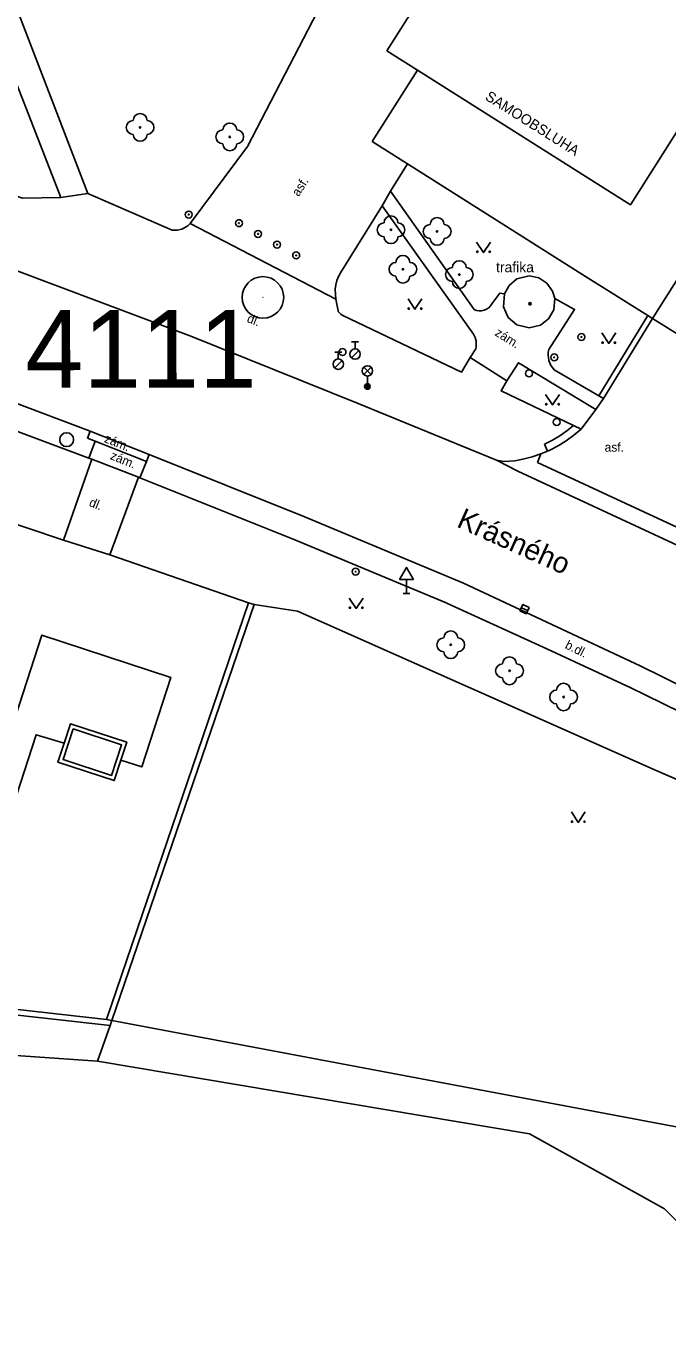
# Model space of a CAD drawing. Extents: x -598341 to -594502, y -1162301 to -1161406.
# Drawn here: x -594881.5 to -594835.2, y -1161624.2 to -1161530.4 of the extents above; entities that cross this region are included whole.
import ezdxf

# ---------------------------------------------------------------- set-up
doc = ezdxf.new("R2010")
doc.units = 0
for name, color, linetype in [('Vrstva 1', 7, 'Continuous'), ('Vrstva 10', 7, 'Continuous'), ('Vrstva 11', 7, 'Continuous'), ('Vrstva 2', 7, 'Continuous'), ('Vrstva 22', 7, 'Continuous'), ('Vrstva 25', 7, 'Continuous'), ('Vrstva 27', 7, 'Continuous'), ('Vrstva 28', 7, 'Continuous'), ('Vrstva 33', 7, 'Continuous'), ('Vrstva 34', 7, 'Continuous'), ('Vrstva 36', 7, 'Continuous'), ('Vrstva 39', 7, 'Continuous'), ('Vrstva 40', 7, 'Continuous'), ('Vrstva 41', 7, 'Continuous'), ('Vrstva 49', 7, 'Continuous'), ('Vrstva 5', 7, 'Continuous'), ('Vrstva 6', 7, 'Continuous'), ('Vrstva 7', 7, 'Continuous')]:
    doc.layers.add(name, color=color, linetype=linetype)

msp = doc.modelspace()

# ---------------------------------------------------------------- linework, layer by layer
at = {"layer": 'Vrstva 1'}
for radius in [1.5, 0.002]:
    msp.add_circle((-594864.42, -1161550.04), radius, dxfattribs=at)
at = {"layer": 'Vrstva 10'}
for points in [[(-594882.42, -1161548.02), (-594869.63, -1161552.83), (-594857.55, -1161557.7), (-594847.56, -1161561.8)], [(-594882.48, -1161557.59), (-594876.89, -1161559.7)], [(-594839.84, -1161557.35), (-594840.4, -1161558.13)], [(-594840.4, -1161558.13), (-594841.47, -1161559.55)], [(-594841.47, -1161559.55), (-594841.99, -1161559.99), (-594842.54, -1161560.39), (-594843.12, -1161560.75), (-594843.73, -1161561.07), (-594843.89, -1161561.13)], [(-594876.89, -1161559.7), (-594872.63, -1161561.39)], [(-594872.63, -1161561.39), (-594861.47, -1161565.85), (-594849.95, -1161570.68), (-594837.2, -1161576.65), (-594826.82, -1161581.77)], [(-594844.38, -1161561.33), (-594845, -1161561.56), (-594845.66, -1161561.73), (-594846.25, -1161561.83), (-594847.04, -1161561.89), (-594847.56, -1161561.8)], [(-594843.89, -1161561.13), (-594844.38, -1161561.33)]]:
    msp.add_lwpolyline(points, dxfattribs=at)
at = {"layer": 'Vrstva 11'}
for p, q in [((-594878.99, -1161542.82), (-594877.05, -1161542.53)), ((-594855.22, -1161542.36), (-594855.82, -1161543.42)), ((-594836.32, -1161551.56), (-594830.88, -1161554.98)), ((-594877.08, -1161560.2), (-594876.89, -1161559.7)), ((-594876.97, -1161561.65), (-594876.51, -1161560.42)), ((-594872.83, -1161561.88), (-594872.63, -1161561.39)), ((-594844.6, -1161561.96), (-594844.38, -1161561.33)), ((-594876.97, -1161561.65), (-594876.77, -1161561.72)), ((-594876.77, -1161561.72), (-594873.4, -1161563.03)), ((-594873.3, -1161563.07), (-594872.83, -1161561.88)), ((-594833.88, -1161566.95), (-594844.6, -1161561.96)), ((-594873.4, -1161563.03), (-594873.3, -1161563.07)), ((-594875.43, -1161602.61), (-594876.36, -1161605.19)), ((-594887.56, -1161604.4), (-594876.36, -1161605.19)), ((-594876.36, -1161605.19), (-594845.18, -1161610.42)), ((-594845.18, -1161610.42), (-594835.44, -1161615.83)), ((-594835.44, -1161615.83), (-594827.13, -1161624.23))]:
    msp.add_line(p, q, dxfattribs=at)
for points in [[(-594892.88, -1161515.52), (-594886.22, -1161524.3), (-594878.99, -1161542.82)], [(-594877.05, -1161542.53), (-594884.56, -1161523.05)], [(-594869.68, -1161544.71), (-594865.54, -1161539.14), (-594860.82, -1161530.04), (-594859.45, -1161527.51)], [(-594854, -1161540.4), (-594855.22, -1161542.36)], [(-594878.99, -1161542.82), (-594881.77, -1161542.88), (-594883.34, -1161542.35)], [(-594870.96, -1161545.18), (-594877.05, -1161542.53)], [(-594849.18, -1161550.91), (-594855.22, -1161542.36)], [(-594855.82, -1161543.42), (-594858.83, -1161548.26)], [(-594855.82, -1161543.42), (-594849.24, -1161552.7)], [(-594870.96, -1161545.18), (-594870.61, -1161545.19), (-594870.26, -1161545.11), (-594869.95, -1161544.94), (-594869.81, -1161544.84), (-594869.68, -1161544.71)], [(-594859.15, -1161550.18), (-594869.68, -1161544.71)], [(-594858.83, -1161548.26), (-594858.97, -1161548.54), (-594859.08, -1161548.83), (-594859.16, -1161549.13), (-594859.2, -1161549.44)], [(-594859.2, -1161549.44), (-594859.15, -1161550.18)], [(-594859.15, -1161550.18), (-594859, -1161551.01)], [(-594847, -1161549.79), (-594847.33, -1161549.73), (-594847.9, -1161550.5)], [(-594843.8, -1161553.81), (-594841.93, -1161550.91), (-594843.36, -1161550.11)], [(-594859, -1161551.01), (-594858.98, -1161551.06), (-594858.95, -1161551.11), (-594858.88, -1161551.19), (-594858.79, -1161551.26), (-594858.7, -1161551.32)], [(-594849.18, -1161550.91), (-594849.01, -1161550.98), (-594848.82, -1161551.01), (-594848.64, -1161551), (-594848.46, -1161550.97), (-594848.29, -1161550.89), (-594848.13, -1161550.79), (-594848, -1161550.66), (-594847.9, -1161550.5)], [(-594849.47, -1161554.37), (-594850.1, -1161555.43), (-594858.7, -1161551.32)], [(-594839.84, -1161557.35), (-594836.32, -1161551.56)], [(-594849.24, -1161552.7), (-594849.11, -1161552.94), (-594849.04, -1161553.21), (-594849.03, -1161553.48), (-594849.04, -1161553.62), (-594849.07, -1161553.75)], [(-594849.07, -1161553.75), (-594849.47, -1161554.37)], [(-594843.8, -1161553.81), (-594843.84, -1161554), (-594843.85, -1161554.2), (-594843.8, -1161554.59), (-594843.64, -1161554.95), (-594843.53, -1161555.11), (-594843.4, -1161555.26)], [(-594849.47, -1161554.37), (-594846.82, -1161556.07)], [(-594840.4, -1161558.13), (-594845.97, -1161554.76), (-594846.82, -1161556.07)], [(-594840.18, -1161557.14), (-594843.4, -1161555.26)], [(-594846.82, -1161556.07), (-594847.24, -1161556.78), (-594842.01, -1161559.29)], [(-594888.58, -1161557.32), (-594876.97, -1161561.65)], [(-594842.01, -1161559.29), (-594842.49, -1161559.68), (-594843.01, -1161560.04), (-594843.54, -1161560.35), (-594844.1, -1161560.63)], [(-594842.01, -1161559.29), (-594841.47, -1161559.55)], [(-594877.08, -1161560.2), (-594876.51, -1161560.42)], [(-594876.51, -1161560.42), (-594872.83, -1161561.88)], [(-594843.89, -1161561.13), (-594844.1, -1161560.63)], [(-594876.77, -1161561.72), (-594878.81, -1161567.56)], [(-594847.56, -1161561.8), (-594846.03, -1161562.58), (-594831.79, -1161569.21)], [(-594875.46, -1161568.62), (-594873.4, -1161563.03)], [(-594873.3, -1161563.07), (-594862.11, -1161567.55), (-594851.19, -1161572.09), (-594850.78, -1161572.28), (-594843.93, -1161575.41), (-594837.87, -1161578.23), (-594836.8, -1161578.76), (-594833.01, -1161580.6), (-594830.81, -1161581.71)], [(-594874.66, -1161583.45), (-594873.16, -1161583.94), (-594871.07, -1161577.48), (-594880.38, -1161574.42), (-594884.99, -1161588.62), (-594902.75, -1161582.34), (-594902.45, -1161577.11)], [(-594878.12, -1161581.2), (-594874.62, -1161582.35), (-594875.34, -1161584.55), (-594878.84, -1161583.4), (-594878.12, -1161581.2)], [(-594878.77, -1161582.23), (-594878.31, -1161580.82), (-594874.24, -1161582.16), (-594874.66, -1161583.45)], [(-594915.6, -1161583.91), (-594913.8, -1161584.7), (-594902.21, -1161588.95), (-594886.66, -1161594.48), (-594885.07, -1161594.77), (-594880.79, -1161581.62), (-594878.77, -1161582.23)], [(-594874.66, -1161583.45), (-594875.15, -1161584.93), (-594879.22, -1161583.59), (-594878.77, -1161582.23)]]:
    msp.add_lwpolyline(points, dxfattribs=at)
at = {"layer": 'Vrstva 22'}
for centre in [(-594873.28, -1161537.77), (-594866.81, -1161538.45), (-594855.18, -1161545.16), (-594851.85, -1161545.28), (-594854.32, -1161548.01), (-594850.25, -1161548.39), (-594850.87, -1161575.12), (-594846.63, -1161577), (-594842.73, -1161578.89)]:
    msp.add_circle(centre, 0.05, dxfattribs=at)
for centre, start, end in [((-594873.28, -1161537.27), 0, 180), ((-594873.78, -1161537.77), 90, 270), ((-594872.78, -1161537.77), 270, 90), ((-594867.31, -1161538.45), 90, 270), ((-594866.81, -1161537.95), 0, 180), ((-594866.31, -1161538.45), 270, 90), ((-594873.28, -1161538.27), 180, 0), ((-594866.81, -1161538.95), 180, 0), ((-594855.68, -1161545.16), 90, 270), ((-594855.18, -1161544.66), 0, 180), ((-594854.68, -1161545.16), 270, 90), ((-594851.85, -1161544.78), 0, 180), ((-594852.35, -1161545.28), 90, 270), ((-594851.35, -1161545.28), 270, 90), ((-594855.18, -1161545.66), 180, 0), ((-594851.85, -1161545.78), 180, 0), ((-594854.32, -1161547.51), 0, 180), ((-594850.25, -1161547.89), 0, 180), ((-594854.82, -1161548.01), 90, 270), ((-594853.82, -1161548.01), 270, 90), ((-594850.75, -1161548.39), 90, 270), ((-594849.75, -1161548.39), 270, 90), ((-594854.32, -1161548.51), 180, 0), ((-594850.25, -1161548.89), 180, 0), ((-594851.37, -1161575.12), 90, 270), ((-594850.87, -1161574.62), 0, 180), ((-594850.37, -1161575.12), 270, 90), ((-594850.87, -1161575.62), 180, 0), ((-594847.13, -1161577), 90, 270), ((-594846.63, -1161576.5), 0, 180), ((-594846.13, -1161577), 270, 90), ((-594846.63, -1161577.5), 180, 0), ((-594843.23, -1161578.89), 90, 270), ((-594842.73, -1161578.39), 0, 180), ((-594842.23, -1161578.89), 270, 90), ((-594842.73, -1161579.39), 180, 0)]:
    msp.add_arc(centre, 0.5, start, end, dxfattribs=at)
at = {"layer": 'Vrstva 25'}
for centre, radius in [((-594869.77, -1161544.06), 0.25), ((-594869.77, -1161544.06), 0.0303), ((-594866.15, -1161544.68), 0.25), ((-594866.15, -1161544.68), 0.0303), ((-594864.77, -1161545.46), 0.25), ((-594864.77, -1161545.46), 0.0303), ((-594863.4, -1161546.23), 0.25), ((-594863.4, -1161546.23), 0.0303), ((-594862.02, -1161547.01), 0.25), ((-594862.02, -1161547.01), 0.0303), ((-594841.44, -1161552.9), 0.25), ((-594841.44, -1161552.9), 0.0303), ((-594843.4, -1161554.37), 0.25), ((-594843.4, -1161554.37), 0.0303), ((-594857.73, -1161569.84), 0.25), ((-594857.73, -1161569.84), 0.0303)]:
    msp.add_circle(centre, radius, dxfattribs=at)
at = {"layer": 'Vrstva 27'}
msp.add_line((-594845.777, -1161572.444), (-594845.323, -1161572.656), dxfattribs=at)
msp.add_lwpolyline([(-594845.883, -1161572.67), (-594845.43, -1161572.883), (-594845.217, -1161572.43), (-594845.67, -1161572.217)], close=True, dxfattribs=at)
msp.add_circle((-594878.58, -1161560.31), 0.5, dxfattribs=at)
at = {"layer": 'Vrstva 28'}
for p, q in [((-594859.23, -1161553.985), (-594858.73, -1161553.985)), ((-594858.98, -1161554.485), (-594858.98, -1161553.985)), ((-594858.028, -1161554.402), (-594857.498, -1161553.872)), ((-594858.02, -1161553.255), (-594857.52, -1161553.255)), ((-594857.77, -1161553.755), (-594857.77, -1161553.255)), ((-594859.238, -1161555.132), (-594858.708, -1161554.602))]:
    msp.add_line(p, q, dxfattribs=at)
for centre, radius in [((-594858.68, -1161553.99), 0.25), ((-594857.77, -1161554.13), 0.375), ((-594858.98, -1161554.86), 0.375), ((-594845.22, -1161555.53), 0.25), ((-594843.22, -1161559.04), 0.25)]:
    msp.add_circle(centre, radius, dxfattribs=at)
at = {"layer": 'Vrstva 33'}
for p, q in [((-594857.145, -1161555.61), (-594856.615, -1161555.08)), ((-594857.145, -1161555.08), (-594856.615, -1161555.61)), ((-594856.88, -1161555.72), (-594856.88, -1161556.47))]:
    msp.add_line(p, q, dxfattribs=at)
for centre, radius in [((-594856.88, -1161555.345), 0.375), ((-594856.88, -1161556.47), 0.2), ((-594856.88, -1161556.47), 0.145), ((-594856.88, -1161556.47), 0.0876)]:
    msp.add_circle(centre, radius, dxfattribs=at)
at = {"layer": 'Vrstva 34'}
for p, q in [((-594854.06, -1161570.402), (-594854.06, -1161571.42)), ((-594854.31, -1161571.42), (-594853.81, -1161571.42))]:
    msp.add_line(p, q, dxfattribs=at)
msp.add_lwpolyline([(-594854.56, -1161570.402), (-594853.56, -1161570.402), (-594854.06, -1161569.536)], close=True, dxfattribs=at)
at = {"layer": 'Vrstva 36'}
for points in [[(-594849, -1161546.05), (-594848.5, -1161546.8), (-594848, -1161546.05)], [(-594853.95, -1161550.15), (-594853.45, -1161550.9), (-594852.95, -1161550.15)], [(-594839.97, -1161552.61), (-594839.47, -1161553.36), (-594838.97, -1161552.61)], [(-594844.03, -1161557.05), (-594843.53, -1161557.8), (-594843.03, -1161557.05)], [(-594858.19, -1161571.75), (-594857.69, -1161572.5), (-594857.19, -1161571.75)], [(-594842.17, -1161587.19), (-594841.67, -1161587.94), (-594841.17, -1161587.19)]]:
    msp.add_lwpolyline(points, dxfattribs=at)
for centre in [(-594848.95, -1161546.75), (-594848.051, -1161546.75), (-594853.9, -1161550.85), (-594853.001, -1161550.85), (-594839.92, -1161553.31), (-594839.021, -1161553.31), (-594843.98, -1161557.75), (-594843.081, -1161557.75), (-594858.14, -1161572.45), (-594857.241, -1161572.45), (-594842.12, -1161587.89), (-594841.221, -1161587.89)]:
    msp.add_circle(centre, 0.05, dxfattribs=at)
at = {"layer": 'Vrstva 39'}
for radius in [0.09, 0.0398]:
    msp.add_circle((-594845.15, -1161550.5), radius, dxfattribs=at)
at = {"layer": 'Vrstva 5'}
for p, q in [((-594855.48, -1161532.24), (-594842.5, -1161511.73)), ((-594824.8, -1161522.6), (-594837.89, -1161543.36)), ((-594853.28, -1161533.64), (-594855.48, -1161532.24)), ((-594856.54, -1161538.79), (-594853.28, -1161533.64)), ((-594837.89, -1161543.36), (-594853.28, -1161533.64)), ((-594854, -1161540.4), (-594856.54, -1161538.79)), ((-594841.14, -1161548.52), (-594854, -1161540.4)), ((-594831.34, -1161543.67), (-594836.32, -1161551.56)), ((-594847, -1161549.79), (-594846.66, -1161549.17)), ((-594846.66, -1161549.17), (-594846.1, -1161548.71)), ((-594846.1, -1161548.71), (-594845.22, -1161548.49)), ((-594845.22, -1161548.49), (-594844.52, -1161548.62)), ((-594844.52, -1161548.62), (-594843.93, -1161549.01)), ((-594843.93, -1161549.01), (-594843.52, -1161549.58)), ((-594836.65, -1161551.35), (-594841.14, -1161548.52)), ((-594847.06, -1161550.73), (-594847, -1161549.79)), ((-594843.52, -1161549.58), (-594843.36, -1161550.11)), ((-594843.36, -1161550.11), (-594843.44, -1161550.95)), ((-594846.72, -1161551.49), (-594847.06, -1161550.73)), ((-594843.44, -1161550.95), (-594843.82, -1161551.6)), ((-594846.1, -1161552.01), (-594846.72, -1161551.49)), ((-594845.22, -1161552.23), (-594846.1, -1161552.01)), ((-594844.4, -1161552.04), (-594845.22, -1161552.23)), ((-594843.82, -1161551.6), (-594844.4, -1161552.04)), ((-594836.32, -1161551.56), (-594836.65, -1161551.35))]:
    msp.add_line(p, q, dxfattribs=at)
at = {"layer": 'Vrstva 6'}
msp.add_line((-594875.46, -1161568.62), (-594878.81, -1161567.56), dxfattribs=at)
at = {"layer": 'Vrstva 7'}
for p, q in [((-594865.05, -1161572.22), (-594875.31, -1161602.25)), ((-594865.05, -1161572.22), (-594865.45, -1161572.08)), ((-594938.37, -1161595.51), (-594875.43, -1161602.61)), ((-594875.31, -1161602.25), (-594875.7, -1161602.18)), ((-594875.31, -1161602.25), (-594875.43, -1161602.61)), ((-594820.78, -1161612.53), (-594875.31, -1161602.25))]:
    msp.add_line(p, q, dxfattribs=at)
for points in [[(-594875.7, -1161602.18), (-594938.01, -1161595.15), (-594942.24, -1161559.52), (-594938.87, -1161548.38), (-594927.15, -1161552.21)], [(-594840.18, -1161557.14), (-594836.65, -1161551.35)], [(-594839.84, -1161557.35), (-594840.18, -1161557.14)], [(-594884.11, -1161565.79), (-594878.81, -1161567.56)], [(-594875.46, -1161568.62), (-594865.45, -1161572.08)], [(-594865.45, -1161572.08), (-594875.7, -1161602.18)], [(-594865.05, -1161572.22), (-594861.92, -1161572.7), (-594836.04, -1161584.2), (-594813.76, -1161593.84)]]:
    msp.add_lwpolyline(points, dxfattribs=at)

# ---------------------------------------------------------------- texts
at = {"layer": 'Vrstva 2'}
msp.add_text('4111', height=5.6117, rotation=0.07272, dxfattribs=at).set_placement((-594881.55, -1161556.569))
at = {"layer": 'Vrstva 40'}
for s, rotation, p in [(' asf.', 57.66266, (-594861.97, -1161543.01)), (' dl.', 338.04338, (-594865.85, -1161551.71)), ('zám.', 327.9352, (-594847.74, -1161552.75)), ('zám.', 337.91835, (-594875.92, -1161560.47)), ('zám.', 337.91835, (-594875.49, -1161561.7)), (' dl.', 338.04338, (-594877.24, -1161564.99)), ('b.dl.', 333.35489, (-594842.68, -1161575.34))]:
    msp.add_text(s, height=0.65, rotation=rotation, dxfattribs=at).set_placement(p)
msp.add_text('asf.', height=0.65, dxfattribs=at).set_placement((-594839.77, -1161561.18))
at = {"layer": 'Vrstva 41'}
msp.add_text('SAMOOBSLUHA', height=0.75, rotation=327.72, dxfattribs=at).set_placement((-594848.45, -1161535.72))
msp.add_text('trafika', height=0.75, dxfattribs=at).set_placement((-594847.6, -1161548.23))
at = {"layer": 'Vrstva 49'}
msp.add_text('Krásného', height=1.5, rotation=335.79, dxfattribs=at).set_placement((-594850.52, -1161566.57))

doc.saveas('drawing.dxf')
